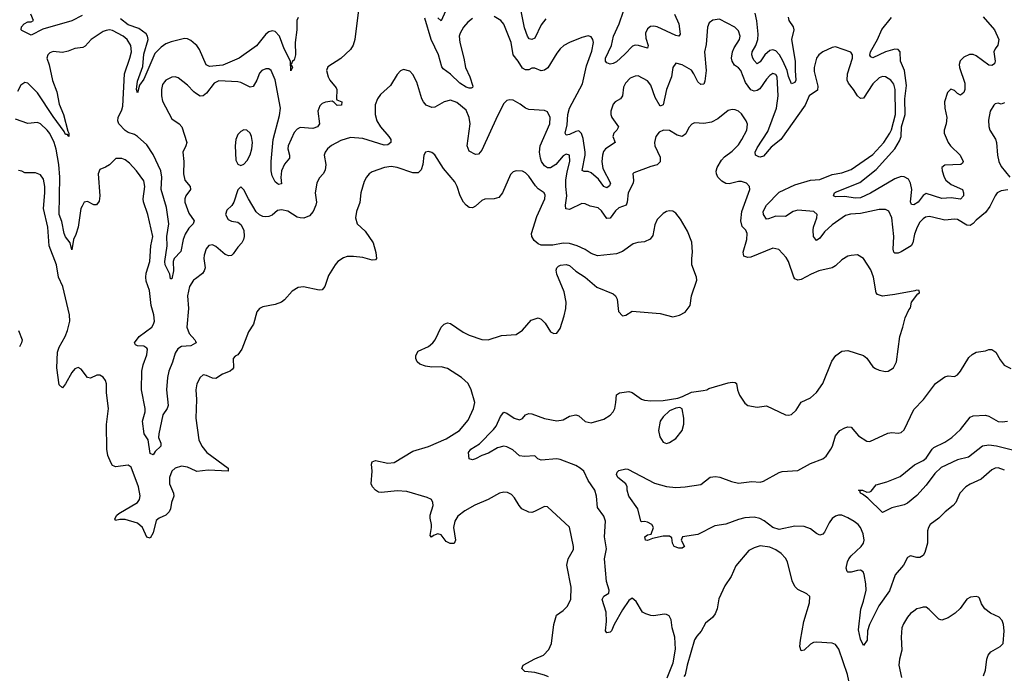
# Model space of a CAD drawing. Header units: inches. Extents: x 1694797 to 1849917, y 907313 to 1017959.
# Tile 406 of 656: x 1748877 to 1755169, y 984966 to 989156. Entities that reach past the tile are written whole.
import ezdxf

# ---------------------------------------------------------------- set-up
doc = ezdxf.new("R2010")
doc.units = ezdxf.units.IN
doc.header["$MEASUREMENT"] = 0
doc.layers.add('B7948', color=7, linetype='Continuous')
doc.layers.add('B7958', color=7, linetype='Continuous')

msp = doc.modelspace()

# ---------------------------------------------------------------- linework, layer by layer
at = {"layer": 'B7948', "color": 5}
for points, elevation in [([(1749276.9, 989183.1), (1749210, 989147.7), (1749024.5, 989095.5), (1748950, 989057.2), (1748890, 989086), (1748886, 989090), (1748888, 989110), (1748906, 989130), (1748930, 989142), (1748950, 989142), (1748966, 989150), (1748948, 989190)], 620), ([(1750000, 988998), (1749970, 989022.6), (1749950, 989033), (1749930, 989036.4), (1749845.4, 989014.6), (1749810, 989000.8), (1749780.2, 988979.8), (1749740.1, 988939.9), (1749670, 988776), (1749642, 988738), (1749630, 988688), (1749622.9, 988710), (1749630, 988762), (1749664.1, 988855.9), (1749670, 988935.5), (1749697.3, 989030), (1749694.8, 989050), (1749685.8, 989065.8), (1749638.3, 989098.3), (1749570, 989122.3), (1749520.4, 989160.4)], 620), ([(1750000, 988687), (1749990, 988694), (1749950, 988736.2), (1749890, 988783.6), (1749870, 988789.6), (1749850, 988788), (1749810.6, 988770), (1749801.4, 988758.6), (1749790, 988740.9), (1749782.4, 988710), (1749782.6, 988670), (1749790, 988635.5), (1749850, 988522.8), (1749895.3, 988490), (1749914, 988470), (1749944.9, 988370), (1749939.5, 988350), (1749918.8, 988310), (1749925, 988250), (1749923.8, 988170), (1749933.1, 988130), (1749965.4, 988090), (1749968.2, 988070), (1749938.5, 988030), (1749931.8, 988010), (1749932.5, 987990), (1749958.8, 987918.8), (1749991.6, 987870), (1749985.2, 987850), (1749957.1, 987822.9), (1749934, 987786), (1749921.2, 987750), (1749906.1, 987673.9), (1749864, 987630), (1749858.6, 987610), (1749859.6, 987550), (1749850, 987499), (1749840.2, 987500.2), (1749837, 987530), (1749806.8, 987590), (1749804.8, 987610), (1749819.4, 987710), (1749816.7, 987770), (1749830.5, 987850), (1749815.5, 987955.5), (1749781.9, 988070), (1749785.9, 988150), (1749779.9, 988190), (1749730, 988293.5), (1749690, 988355.2), (1749630, 988409.2), (1749610, 988422.2), (1749570, 988434.4), (1749550, 988446.6), (1749510, 988489.7), (1749503.4, 988510), (1749506.4, 988530), (1749530, 988578.6), (1749536.2, 988603.8), (1749547.1, 988810), (1749581.9, 988910), (1749590.9, 988950), (1749586.9, 988990), (1749564.4, 989030), (1749537.4, 989050), (1749470, 989085.5), (1749450, 989089.9), (1749430, 989087.4), (1749410, 989079.3), (1749334.6, 989030), (1749294.4, 988985.6), (1749281.4, 988978.6), (1749228.7, 988971.3), (1749185.8, 988954.2), (1749150, 988946.6), (1749090, 988951.5), (1749070, 988943.7), (1749056.3, 988930), (1749050.4, 988910), (1749066.4, 988866.4), (1749086.7, 988766.7), (1749114.7, 988694.7), (1749130, 988616.3), (1749156.9, 988550), (1749183.7, 988443.7), (1749191.2, 988430), (1749190, 988409.2), (1749182, 988422), (1749170, 988422.9), (1749162, 988442), (1749090, 988537.4), (1748990, 988687.9), (1748930, 988749), (1748910, 988754), (1748883.3, 988736.7), (1748863.5, 988696.5)], 640), ([(1750000, 987087.9), (1749970, 987072.2), (1749910, 987067.9), (1749886.9, 987053.1), (1749870, 987024.7), (1749853.6, 986966.4), (1749830.8, 986910), (1749822, 986870), (1749815.4, 986790), (1749826.2, 986690), (1749819.6, 986670), (1749791.1, 986630), (1749765.3, 986510), (1749764.8, 986484.8), (1749778, 986450), (1749779.5, 986430), (1749743.2, 986396.8), (1749730, 986375.6), (1749710, 986383.7), (1749698.4, 986470), (1749673.1, 986510), (1749662.4, 986590), (1749679, 986650), (1749679, 986670), (1749654.9, 986790), (1749657.5, 986910), (1749665.7, 986950), (1749690, 987013.4), (1749693.9, 987050), (1749690, 987057.2), (1749670, 987068.2), (1749630, 987072.1), (1749618, 987078), (1749609.8, 987090), (1749641, 987130), (1749720.5, 987190), (1749733.1, 987210), (1749738.2, 987230), (1749734.8, 987270), (1749717.5, 987330), (1749705.6, 987425.6), (1749685.3, 987485.3), (1749682.9, 987510), (1749685.1, 987534.9), (1749708.4, 987610), (1749715.1, 987710), (1749728.6, 987770), (1749696.1, 987910), (1749668.7, 987991.3), (1749665.8, 988010), (1749677.7, 988090), (1749670, 988125.2), (1749624.5, 988190), (1749578.9, 988238.9), (1749550, 988260.7), (1749530, 988269.5), (1749490.6, 988269.4), (1749450, 988228.7), (1749426.4, 988213.6), (1749390, 988199), (1749379.3, 988170), (1749389.2, 988030.8), (1749384.9, 987995.1), (1749368.2, 987971.8), (1749350, 987971.5), (1749310, 987993.3), (1749290, 987989.6), (1749275.3, 987964.7), (1749268.3, 987948.3), (1749250, 987829.2), (1749236.3, 987783.7), (1749220.4, 987750), (1749210, 987685.2), (1749199, 987730), (1749170, 987767.3), (1749160.3, 987790), (1749145.5, 987865.5), (1749129.2, 987910), (1749133, 988150), (1749126.5, 988230), (1749110, 988327.3), (1749097.6, 988370), (1749070, 988428.9), (1749053.5, 988450), (1749010, 988489.8), (1748990, 988498), (1748930, 988491.6), (1748850, 988519)], 660), ([(1750000, 986273.3), (1749950, 986295), (1749910, 986302.7), (1749870, 986289.7), (1749848.9, 986270), (1749833.4, 986230), (1749835.2, 986190), (1749859.7, 986130), (1749861.3, 986110), (1749847.1, 986070), (1749839.7, 986030), (1749831.2, 986010), (1749810.3, 985990), (1749767.7, 985970), (1749750, 985954.5), (1749730, 985876), (1749710, 985841.6), (1749690, 985849.6), (1749662, 985910), (1749630, 985938), (1749550, 985961), (1749517.7, 985962.3), (1749490, 985956), (1749484.8, 985964.8), (1749497.3, 985990), (1749510, 986000.7), (1749629.9, 986070.1), (1749642.9, 986090), (1749647.1, 986112.9), (1749635.8, 986170), (1749590, 986296.2), (1749570, 986309.7), (1749490, 986298.3), (1749481.4, 986301.4), (1749470, 986307.6), (1749461, 986321), (1749441.2, 986370), (1749434.8, 986410), (1749432.2, 986567.8), (1749445.6, 986670), (1749431.6, 986770), (1749431.5, 986828.5), (1749425.1, 986850), (1749410, 986871.5), (1749390, 986884.2), (1749370, 986883), (1749330, 986865.6), (1749310, 986869.5), (1749270, 986921.6), (1749250, 986933.6), (1749230, 986924.2), (1749210, 986901.6), (1749170, 986829.5), (1749150, 986803.7), (1749130, 986821.2), (1749115, 986930), (1749118.6, 987030), (1749130, 987063.1), (1749166.9, 987130), (1749183.4, 987170), (1749196.6, 987230), (1749195.8, 987270), (1749152.8, 987450), (1749124.3, 987510), (1749112.8, 987590), (1749064.9, 987710), (1749057.7, 987830), (1749029.8, 987950), (1749038.6, 988050), (1749037.8, 988090), (1749030, 988137.2), (1749010, 988163.7), (1748978, 988178), (1748910, 988176.2), (1748890, 988187.6), (1748870, 988191.3)], 680), ([(1750000, 987500.1), (1749988.6, 987491.4), (1749962.8, 987450), (1749950.2, 987390), (1749955, 987310), (1749944.3, 987190), (1749961.1, 987150), (1749997.3, 987110), (1750000, 987101.9)], 660), ([(1748869.2, 987170), (1748892.2, 987110), (1748889.2, 987090), (1748875.8, 987064.2)], 680)]:
    msp.add_lwpolyline(points, dxfattribs=dict(at, elevation=elevation))
at = {"layer": 'B7958', "color": 5}
for points, elevation in [([(1751044.9, 989235.1), (1751017.7, 989030), (1751007.9, 988992.1), (1750990, 988965.1), (1750930, 988906.6), (1750845.5, 988854.5), (1750837.1, 988830), (1750847.9, 988790), (1750858.5, 988770), (1750900.1, 988720.1), (1750904.1, 988710), (1750901.1, 988650), (1750903.2, 988643.2), (1750935.2, 988630), (1750932.6, 988610), (1750906.5, 988606.5), (1750887.4, 988627.4), (1750874, 988634), (1750831, 988629), (1750810, 988621), (1750794.4, 988605.6), (1750781.8, 988570), (1750792.1, 988490), (1750779.6, 988470), (1750750, 988461.3), (1750670, 988466.9), (1750650, 988457), (1750630, 988434.4), (1750593.7, 988350), (1750590.9, 988330), (1750600.7, 988290), (1750600.2, 988270), (1750568.7, 988231.3), (1750550.9, 988190), (1750546.7, 988146.7), (1750550, 988106), (1750530, 988102.8), (1750510, 988118.5), (1750490, 988156.9), (1750483.7, 988190), (1750483.7, 988250), (1750495.8, 988390), (1750537.4, 988542.6), (1750543.9, 988590), (1750510, 988772.3), (1750485.1, 988830), (1750470, 988841.3), (1750450, 988841.3), (1750424.4, 988830), (1750410, 988814), (1750392.9, 988770), (1750370, 988729.7), (1750350, 988724.5), (1750290, 988754.2), (1750270, 988758), (1750150, 988765.8), (1750119.6, 988750), (1750070, 988685.6), (1750050, 988669.6), (1750030, 988666), (1750000, 988687)], 640), ([(1751597.2, 989210), (1751570, 989148.3), (1751550, 989166.6)], 620), ([(1752239.3, 989160.7), (1752210, 989122), (1752170, 989038.5), (1752150, 989028.2), (1752132.5, 989032.5), (1752121.9, 989050), (1752103.9, 989103.9), (1752081, 989210)], 620), ([(1753061.6, 989190), (1753088.6, 989130), (1753097.6, 989062.4), (1753090.2, 989049.8), (1753070, 989054.8), (1752950, 989110.6), (1752930, 989114.7), (1752908.5, 989111.5), (1752890, 989098), (1752876.8, 989070), (1752877.8, 989037.8), (1752893.7, 988990), (1752890, 988973.2), (1752830.5, 988990.5), (1752810, 988992.2), (1752793.4, 988986.6), (1752744.7, 988935.3), (1752690, 988887.3), (1752670, 988875.2), (1752650, 988872), (1752630, 988879.9), (1752620.2, 988890), (1752619.9, 988910), (1752658.7, 988990), (1752670.8, 989050), (1752707, 989130), (1752735.4, 989210)], 620), ([(1753788.3, 989171.8), (1753792.8, 989150), (1753819.7, 989110), (1753824.8, 989090), (1753809.1, 989030), (1753833.1, 988890), (1753831.8, 988830), (1753836.6, 988770), (1753830, 988753.6), (1753810, 988744.7), (1753790, 988793.3), (1753781.6, 988830), (1753753.2, 988893.2), (1753731.9, 988931.9), (1753710, 988955.9), (1753690, 988963.9), (1753670, 988958.7), (1753638.6, 988930), (1753610, 988886.8), (1753590, 988874.2), (1753570, 988894.8), (1753563, 988910), (1753555.7, 988930), (1753558.5, 988950), (1753581.8, 988990), (1753595, 989030), (1753596.1, 989063.9), (1753587.8, 989147.8), (1753577.1, 989197.1)], 620), ([(1750655.7, 989170), (1750649, 989150), (1750647.5, 989090), (1750638.4, 989010), (1750639.7, 988930), (1750630, 988897.2), (1750621, 988890), (1750611, 988870), (1750621, 988850), (1750610, 988829), (1750607.7, 988890), (1750566.9, 988970), (1750537.3, 989050), (1750510, 989079.3), (1750490, 989083.8), (1750470, 989077.8), (1750450, 989063.5), (1750390, 988988.7), (1750280.3, 988910), (1750174.8, 988865.2), (1750090, 988856), (1750067.7, 988867.7), (1750026, 988966), (1750010, 988989.8), (1750000, 988998)], 620), ([(1751770, 989163.1), (1751740.5, 989139.5), (1751713.2, 989106.8), (1751691.3, 989070), (1751686.2, 989050), (1751689.4, 989010), (1751715.1, 988910), (1751725, 988850), (1751753.7, 988790), (1751773.2, 988730), (1751770, 988722), (1751761.3, 988718.7), (1751750, 988717.8), (1751730, 988725), (1751690, 988750.6), (1751630, 988808.4), (1751582.5, 988842.5), (1751573.8, 988853.8), (1751553.5, 988930), (1751506.5, 989030), (1751466.3, 989166.3)], 640), ([(1755192.3, 988067.7), (1755150, 988061.2), (1755124.6, 988050), (1755110.2, 988030), (1755077.3, 987962.7), (1755050, 987922.9), (1754990, 987875.3), (1754970, 987852.4), (1754950, 987839.8), (1754930, 987842.2), (1754870, 987879.4), (1754850, 987881.8), (1754790, 987874), (1754710, 987894.2), (1754690, 987897.1), (1754666.1, 987893.9), (1754650, 987883.5), (1754630, 987861), (1754611.8, 987830), (1754595.5, 987784.5), (1754584.5, 987730), (1754574, 987710), (1754510, 987673.1), (1754490, 987664.2), (1754470, 987663), (1754463.5, 987670), (1754458.4, 987690), (1754463.6, 987770), (1754450.4, 987890.4), (1754431.3, 987931.3), (1754410, 987941.7), (1754370, 987942.7), (1754250, 987917.4), (1754187, 987913), (1754155.1, 987904.9), (1754070, 987844.9), (1754019.5, 987800.5), (1753990, 987760.5), (1753970, 987744.5), (1753950, 987769.2), (1753947.2, 987810), (1753949.9, 987830.1), (1753971.3, 987888.7), (1753972.4, 987910), (1753951.5, 987930), (1753850, 987938), (1753819.6, 987930), (1753770, 987898.9), (1753710, 987900.2), (1753662, 987882), (1753650, 987881.5), (1753629.9, 987910), (1753629.2, 987930), (1753649.9, 987970), (1753730, 988053.5), (1753830, 988099.8), (1753930, 988130.8), (1753990, 988133.9), (1754070, 988165.6), (1754130, 988176.6), (1754190, 988198.5), (1754330, 988293.6), (1754399.6, 988370), (1754437.9, 988430), (1754448.4, 988451.6), (1754473.1, 988550), (1754471.4, 988710), (1754463.2, 988743.2), (1754444.7, 988770), (1754410.4, 988789.6), (1754390, 988792.3), (1754370, 988783.9), (1754330, 988745.4), (1754270, 988655.1), (1754250, 988651), (1754230, 988668.5), (1754206.1, 988710), (1754173.8, 988750), (1754165.4, 988770), (1754166.5, 988810), (1754198.3, 988910), (1754199.6, 988930), (1754187.6, 988947.6), (1754090, 988982), (1754070, 988977.6), (1754009.1, 988950.9), (1753983, 988930), (1753968.7, 988910), (1753953.4, 988850), (1753954.9, 988825.1), (1753976.8, 988730), (1753974.4, 988705.6), (1753922.5, 988670), (1753897.5, 988610), (1753740.9, 988390), (1753680, 988340), (1753630, 988284.4), (1753610, 988277.7), (1753600.1, 988280.1), (1753579.5, 988290), (1753578, 988310), (1753590, 988337.1), (1753657.9, 988442.1), (1753712.6, 988590), (1753723.4, 988670), (1753717.6, 988790), (1753710, 988805.7), (1753690, 988812.7), (1753670, 988798.7), (1753650, 988775.1), (1753606.4, 988713.6), (1753590, 988702.4), (1753570, 988699.1), (1753550, 988708), (1753514.5, 988754.5), (1753486.2, 988830), (1753470, 988848.4), (1753444.7, 988864.7), (1753429.1, 988890), (1753426.2, 988910), (1753433, 988950), (1753443.2, 988976.8), (1753476.5, 989030), (1753481.8, 989050), (1753470, 989085.1), (1753447, 989107), (1753350, 989158.5), (1753306.5, 989153.5), (1753284.1, 989135.9), (1753272.4, 989107.6), (1753263.1, 988996.9), (1753254.2, 988950), (1753263.1, 988830), (1753256.4, 988763.6), (1753250, 988743), (1753230, 988740.5), (1753210, 988758.9), (1753186.1, 988810), (1753170, 988833.2), (1753110, 988867.4), (1753070, 988876.9), (1753050, 988849.2), (1753042.5, 988790), (1753010.1, 988709.9), (1752990, 988612.3), (1752970, 988602), (1752938.4, 988658.4), (1752910, 988738.2), (1752890, 988764.4), (1752830, 988796), (1752810, 988794.8), (1752779.1, 988780.9), (1752747.6, 988750), (1752735, 988725), (1752730, 988669.6), (1752717.3, 988650), (1752683.1, 988630), (1752670, 988614.7), (1752655.6, 988570), (1752654.5, 988550), (1752660.6, 988530), (1752702.7, 988470), (1752693.4, 988450), (1752673.1, 988430), (1752666.5, 988410), (1752681.7, 988370), (1752620.7, 988330), (1752607.3, 988312.7), (1752600.8, 988290), (1752596.8, 988250), (1752603.9, 988203.9), (1752652.4, 988110), (1752646.3, 988093.7), (1752630, 988082), (1752610, 988088.6), (1752576.2, 988136.2), (1752530, 988178), (1752510, 988185.4), (1752484.5, 988184.5), (1752471.3, 988191.3), (1752489.9, 988290), (1752489.9, 988310), (1752477.3, 988397.3), (1752468.3, 988428.3), (1752450, 988445.3), (1752430, 988441.8), (1752390, 988422.6), (1752370, 988418.7), (1752363.1, 988430), (1752375.6, 988484.4), (1752380.4, 988550), (1752389.9, 988590), (1752473.9, 988746.1), (1752500, 988860), (1752534.1, 988954.1), (1752543, 989010), (1752539.6, 989030), (1752530, 989046), (1752510, 989051.8), (1752470, 989042.4), (1752390, 989010.9), (1752354.4, 988990), (1752330, 988969.6), (1752310, 988942.4), (1752252.4, 988847.6), (1752230, 988832.2), (1752210, 988829.8), (1752170, 988846.6), (1752150, 988846), (1752130, 988836.2), (1752110, 988835.2), (1752090, 988846.5), (1752063.4, 988890), (1752031.4, 988930), (1752018.5, 989010), (1751970, 989126.6), (1751951.6, 989150), (1751910, 989175.1)], 640), ([(1755034.7, 989174.7), (1755106.6, 989090), (1755134.7, 989030), (1755127.3, 988992.7), (1755110.2, 988969.8), (1755102, 988950), (1755110.2, 988890), (1755105.5, 988874.5), (1755090, 988862.7), (1755070, 988865.3), (1754990, 988923.7), (1754970, 988932.2), (1754946.3, 988933.7), (1754910, 988916.9), (1754886.9, 988893.1), (1754879.7, 988870), (1754882.5, 988850), (1754916.1, 988750), (1754917.2, 988710), (1754911.3, 988690), (1754890, 988673.6), (1754870, 988684.2), (1754850, 988702.4), (1754827.9, 988712.1), (1754806.5, 988690), (1754787.2, 988630), (1754789.2, 988590), (1754800.9, 988530), (1754796.8, 988490), (1754784.4, 988450), (1754785.5, 988430), (1754811.1, 988370), (1754825.2, 988350), (1754887.2, 988290), (1754906.4, 988250), (1754901.8, 988238.2), (1754890.6, 988229.4), (1754790, 988226.2), (1754770.3, 988210), (1754772.9, 988190), (1754784.2, 988150), (1754795.9, 988130), (1754830, 988101.4), (1754901.1, 988070), (1754909.1, 988050), (1754907.9, 988030), (1754890, 988009.1), (1754830, 988017), (1754770, 988012.7), (1754670, 988045.5), (1754650, 988031.9), (1754618.9, 987990), (1754590, 987971.5), (1754575.6, 987975.6), (1754570.6, 987990.6), (1754577.5, 988070), (1754570.3, 988110.3), (1754555.9, 988135.9), (1754530, 988152.3), (1754510, 988152.9), (1754470, 988139), (1754313.9, 988046.1), (1754250, 988016.4), (1754215.9, 988015.9), (1754150, 988025.7), (1754090, 988024.1), (1754078.7, 988030), (1754084.6, 988050), (1754090, 988054.3), (1754245, 988115), (1754350, 988199.2), (1754469.4, 988330), (1754498.4, 988381.6), (1754509.2, 988410), (1754512.8, 988470), (1754535, 988550), (1754534.3, 988650), (1754545, 988734.9), (1754531.9, 988830), (1754506.1, 988890), (1754503.4, 988950), (1754490, 988965), (1754470, 988967.1), (1754409.5, 988950.5), (1754330, 988912.4), (1754317.2, 988917.2), (1754309.9, 988929.9), (1754313.9, 988950), (1754358.3, 989030), (1754386.1, 989093.9), (1754449.2, 989170)], 620), ([(1753014.2, 984950), (1753054, 985046), (1753067.8, 985132.2), (1753063.1, 985210), (1753046.6, 985270), (1753040.1, 985320.1), (1753026.7, 985346.7), (1753010, 985355.1), (1752995.8, 985355.8), (1752930, 985346.9), (1752910, 985348.2), (1752878.2, 985358.2), (1752858, 985370), (1752816.6, 985436.6), (1752790, 985459), (1752770, 985444), (1752730, 985384.7), (1752676.5, 985290), (1752659.5, 985250), (1752650, 985241.3), (1752630, 985236.9), (1752621.5, 985250), (1752627.5, 985310), (1752623.9, 985370), (1752598.7, 985450), (1752610, 985471.8), (1752640.9, 985490), (1752645.1, 985510), (1752626.3, 985566.3), (1752614, 985710), (1752626.5, 985773.5), (1752615.2, 985850), (1752620.6, 985950), (1752610, 985982.4), (1752570, 986038), (1752563.6, 986110), (1752552.9, 986150), (1752510.6, 986210), (1752481.1, 986270), (1752459.3, 986290), (1752430, 986307.3), (1752330, 986345.8), (1752309.4, 986349.4), (1752210, 986341.4), (1752188.3, 986348.3), (1752168, 986368), (1752103.6, 986363.6), (1752070, 986368.5), (1752027.4, 986407.4), (1751990, 986426), (1751970, 986429.7), (1751930, 986420.5), (1751873.6, 986386.4), (1751829.3, 986370.7), (1751790, 986348.3), (1751770, 986342), (1751750, 986349.7), (1751744.5, 986390), (1751759.6, 986410), (1751815.8, 986444.2), (1751904.3, 986535.7), (1751921.5, 986558.5), (1751950, 986619.1), (1751970, 986647.7), (1751990, 986641.6), (1752036.3, 986610), (1752070, 986599.5), (1752090, 986606.4), (1752110, 986630.7), (1752130, 986639.3), (1752150, 986637), (1752230, 986606), (1752310, 986591.7), (1752350, 986599), (1752390, 986621.8), (1752430, 986631.5), (1752450, 986624.9), (1752490, 986587.1), (1752530, 986578.5), (1752610, 986602.8), (1752650, 986628.9), (1752669.7, 986650), (1752679.7, 986670), (1752687.4, 986710), (1752690, 986758), (1752710, 986770.8), (1752770, 986779.1), (1752790, 986773.4), (1752850, 986730.4), (1752870, 986724.9), (1752910, 986720.3), (1752990, 986722.6), (1753082.9, 986737.1), (1753112.9, 986747.1), (1753170, 986776), (1753244.9, 986784.9), (1753268, 986790), (1753280.5, 986799.5), (1753405.3, 986834.7), (1753430, 986839.3), (1753450, 986837.3), (1753458.8, 986830), (1753464.9, 986790), (1753476.7, 986756.7), (1753510, 986706), (1753530, 986690.7), (1753590, 986679.3), (1753650, 986687.7), (1753770, 986630.6), (1753790, 986627.7), (1753810, 986633.4), (1753840.1, 986659.9), (1753870, 986710.5), (1753930, 986739.1), (1753970, 986774), (1754009.7, 986830.3), (1754066.5, 986973.5), (1754092.3, 987010), (1754130, 987036.4), (1754170, 987041.3), (1754270, 987010.5), (1754290, 986993.4), (1754330, 986938), (1754345.7, 986925.7), (1754370, 986916.5), (1754410, 986907.6), (1754428, 986910), (1754461.6, 986930), (1754481.1, 986970), (1754500.5, 987130), (1754521.6, 987190), (1754535.1, 987250), (1754559, 987301), (1754570, 987314), (1754575.3, 987350), (1754617.2, 987402.8), (1754628, 987410), (1754626, 987426), (1754608, 987428), (1754597.3, 987422.7), (1754470, 987399.8), (1754390.2, 987389.8), (1754359.8, 987399.7), (1754349.6, 987410), (1754334.2, 987510), (1754316.6, 987556.6), (1754270, 987629.3), (1754230, 987652.3), (1754190, 987649.6), (1754170, 987643.6), (1754130, 987621.6), (1754090, 987583), (1754070, 987569.7), (1753984, 987550), (1753934.9, 987530), (1753870, 987495.3), (1753850, 987490.8), (1753830, 987499.1), (1753823.2, 987510), (1753790, 987609.4), (1753775.5, 987635.5), (1753727.7, 987687.7), (1753690, 987694.6), (1753550, 987638.4), (1753530, 987635.6), (1753505, 987645), (1753499.8, 987670), (1753523.5, 987750), (1753526.2, 987790), (1753516.9, 987810), (1753495, 987835), (1753484.4, 987870), (1753492.2, 987930), (1753542, 988070), (1753540.5, 988090), (1753522, 988110), (1753490, 988120.8), (1753470, 988121.2), (1753410, 988106.4), (1753390, 988108.7), (1753363.7, 988123.7), (1753339.3, 988150), (1753329.9, 988170), (1753328.6, 988188.6), (1753333.7, 988210), (1753361.8, 988258.2), (1753380.9, 988279.1), (1753430, 988316.1), (1753470, 988356.8), (1753492.7, 988390), (1753523.2, 988450), (1753528.7, 988488.7), (1753520.5, 988510), (1753490, 988553), (1753470, 988571.2), (1753450, 988580.5), (1753430, 988582.6), (1753405.4, 988574.6), (1753338.6, 988521.4), (1753299, 988501), (1753250, 988492.1), (1753190, 988495.8), (1753171.5, 988488.5), (1753153.8, 988466.2), (1753134.2, 988425.8), (1753110.7, 988409.3), (1753078, 988418), (1753030, 988447.6), (1752991.4, 988448.6), (1752963, 988437), (1752942, 988410), (1752933.1, 988370), (1752936.9, 988350), (1752970, 988276.3), (1752970, 988247.8), (1752951.8, 988228.2), (1752910, 988218.2), (1752802, 988178), (1752794.9, 988170), (1752800.2, 988130), (1752797.3, 988110), (1752764.6, 988050), (1752759.7, 987990), (1752751.7, 987970), (1752705.9, 987954.1), (1752685.2, 987934.8), (1752650, 987886.3), (1752630, 987884.4), (1752594, 987934), (1752572.8, 987952.8), (1752523.4, 987963.4), (1752490, 987978), (1752470, 987980.7), (1752390, 987942.3), (1752366.4, 987946.4), (1752364.9, 987970), (1752374.4, 988030), (1752367.2, 988090), (1752367.8, 988130), (1752375.7, 988184.3), (1752393.1, 988250), (1752390.5, 988290.5), (1752370, 988297.2), (1752350, 988286), (1752302.9, 988230), (1752270, 988209.9), (1752250, 988209.9), (1752230, 988221.6), (1752210.9, 988250), (1752204.7, 988270), (1752199.4, 988310), (1752202.1, 988350), (1752265.6, 988490), (1752268, 988530), (1752250, 988566.6), (1752230, 988576.2), (1752130, 988582), (1752110, 988589.7), (1752075.6, 988615.6), (1752030, 988640.5), (1752010, 988644.2), (1751990, 988639.5), (1751970, 988619.3), (1751930, 988541.5), (1751830, 988322.7), (1751810, 988295.3), (1751790, 988294), (1751750, 988315.1), (1751735.8, 988350), (1751756.4, 988490), (1751749.2, 988530), (1751730, 988576.4), (1751670, 988627.4), (1751630, 988641.7), (1751590, 988630.9), (1751530, 988595.6), (1751510, 988595.1), (1751474.7, 988610), (1751457.6, 988630), (1751447.8, 988650), (1751415.5, 988755.5), (1751390, 988805.2), (1751370, 988826), (1751330, 988837.2), (1751310, 988829.2), (1751290, 988805.2), (1751246, 988734), (1751182.7, 988677.2), (1751163.1, 988650), (1751149.1, 988610.9), (1751148.1, 988550), (1751159.7, 988510), (1751183.2, 988470), (1751236.8, 988410), (1751249.3, 988390), (1751248.2, 988370), (1751230, 988355.4), (1751206.8, 988353.2), (1751070, 988395.8), (1750990, 988402.7), (1750930, 988384.4), (1750870, 988351.1), (1750843.1, 988330), (1750828.7, 988310), (1750823.7, 988290), (1750834.3, 988230), (1750830, 988194), (1750816.4, 988170), (1750790, 988142), (1750776, 988110), (1750764.6, 988050), (1750772.9, 987990), (1750770.2, 987970), (1750752.8, 987930), (1750730, 987902.9), (1750692.4, 987887.6), (1750669.5, 987889.5), (1750650, 987894.5), (1750590, 987932.2), (1750550, 987941), (1750524.4, 987935.6), (1750490, 987907), (1750470, 987898.4), (1750450, 987895.6), (1750430, 987898.9), (1750408.8, 987908.8), (1750387.8, 987927.8), (1750338.7, 988010), (1750310, 988068.7), (1750290, 988088), (1750270, 988068.7), (1750244.9, 987990), (1750232.4, 987967.6), (1750200.9, 987939.1), (1750192.7, 987910), (1750210, 987879.5), (1750230, 987867.9), (1750270, 987861.3), (1750290, 987847.7), (1750308.5, 987810), (1750312.2, 987770), (1750308.1, 987751.9), (1750297.3, 987730), (1750270, 987701.2), (1750241.4, 987658.6), (1750230, 987649.5), (1750214.2, 987645.8), (1750190, 987655.8), (1750130, 987706.6), (1750110, 987715.8), (1750086.6, 987713.4), (1750068.3, 987691.7), (1750054.9, 987650), (1750053.6, 987630), (1750061.5, 987570), (1750056.5, 987550), (1750045.3, 987534.7), (1750000, 987500.1)], 660), ([(1755170, 988624.7), (1755150, 988615.6), (1755130, 988622), (1755110, 988617), (1755102, 988610), (1755079.3, 988570), (1755067.4, 988512.6), (1755070, 988472), (1755076.4, 988450), (1755112.3, 988392.3), (1755120.3, 988370), (1755125.5, 988290), (1755134, 988250), (1755150, 988217.6), (1755204.6, 988150)], 640), ([(1752256.4, 984956.4), (1752230, 984967.4), (1752170, 984983.9), (1752106, 984990), (1752085.1, 985010), (1752093.6, 985030), (1752168.8, 985071.2), (1752224.9, 985095.1), (1752257.6, 985130), (1752276.2, 985170), (1752289.7, 985289.7), (1752307, 985350), (1752350, 985379.6), (1752375.2, 985404.8), (1752399.5, 985450), (1752400.7, 985530), (1752372.6, 985670), (1752381.3, 985710), (1752415.6, 985770), (1752415.6, 985790), (1752390, 985912.7), (1752250, 986042), (1752230, 986044), (1752166.9, 986013.1), (1752150, 986007.3), (1752130, 986007.6), (1752087, 986030), (1752069.6, 986050), (1752040.1, 986100.1), (1752020.5, 986120.5), (1751994, 986134), (1751970, 986136.2), (1751944.2, 986130), (1751870.1, 986089.9), (1751786, 986054), (1751722.5, 986017.5), (1751677.4, 985982.6), (1751657.7, 985950), (1751648.2, 985910), (1751663.1, 985830), (1751652.5, 985807.5), (1751627.3, 985807.3), (1751601.7, 985821.7), (1751570, 985863.7), (1751550, 985869.4), (1751520.5, 985859.5), (1751509.3, 985849.3), (1751500.2, 985860.2), (1751509.4, 985910.6), (1751509.4, 985930), (1751499.8, 985970), (1751500.8, 985990), (1751519.2, 986050), (1751517.7, 986070), (1751508.5, 986088.5), (1751481.8, 986101.8), (1751350, 986139.8), (1751290, 986144.4), (1751190, 986133.7), (1751170, 986136.4), (1751150, 986148), (1751130.7, 986170), (1751122.7, 986190), (1751128.5, 986270), (1751125.4, 986314.6), (1751129.9, 986330.1), (1751150, 986338.5), (1751230, 986321.1), (1751270, 986326.9), (1751390, 986398.6), (1751490, 986429.1), (1751602.9, 986477.1), (1751686.6, 986530), (1751743.6, 986596.4), (1751777.4, 986670), (1751785.7, 986710), (1751762.3, 986790), (1751742.6, 986830), (1751699.7, 986870), (1751610, 986927.1), (1751570, 986936.4), (1751510, 986934.3), (1751470, 986940.5), (1751435.1, 986955.1), (1751417.2, 986970), (1751409.3, 986990), (1751409.5, 987010.5), (1751423.3, 987036.7), (1751490, 987067.2), (1751516.3, 987090), (1751531.1, 987110), (1751570, 987190.6), (1751590, 987210.4), (1751610, 987219.3), (1751630, 987214.9), (1751710, 987159.3), (1751750, 987138.7), (1751830, 987112.7), (1751870, 987110.4), (1751956.8, 987136.8), (1752050, 987144), (1752089.5, 987170.5), (1752144.8, 987235.2), (1752190, 987250.7), (1752210, 987242.8), (1752236.1, 987216.1), (1752270, 987161), (1752290, 987151), (1752310, 987151.3), (1752330, 987182), (1752356.2, 987263.8), (1752366.3, 987310), (1752368.2, 987350), (1752356.4, 987416.4), (1752309.2, 987530), (1752304.7, 987555.3), (1752308.7, 987570), (1752320.2, 987579.8), (1752334, 987586), (1752370, 987590.7), (1752390, 987584), (1752430, 987548), (1752490.8, 987510), (1752566.2, 987446.2), (1752670, 987404.7), (1752684.7, 987390), (1752694.8, 987370), (1752704, 987290), (1752730, 987264), (1752750, 987268), (1752790, 987293.4), (1752970, 987277.1), (1753050, 987257.1), (1753093.4, 987266.6), (1753130, 987286.8), (1753161.2, 987330), (1753169.4, 987390), (1753205.2, 987490), (1753202.7, 987510), (1753172, 987590), (1753171.6, 987630), (1753177.4, 987670), (1753173.3, 987733.3), (1753144.1, 987804.1), (1753100.1, 987880.1), (1753070, 987919.3), (1753050, 987932), (1753030, 987934), (1753010, 987929.4), (1752990, 987917), (1752950, 987879.3), (1752936.1, 987843.9), (1752922.8, 987777.2), (1752906.1, 987753.9), (1752870, 987736.9), (1752827.8, 987732.2), (1752797.1, 987722.9), (1752730, 987673.6), (1752690, 987659.7), (1752570, 987647.3), (1752530, 987662), (1752490, 987687), (1752439, 987710), (1752390, 987724.5), (1752350, 987726.6), (1752285.1, 987714.9), (1752210, 987714), (1752190, 987722.4), (1752164.4, 987744.4), (1752150.9, 987770), (1752148.7, 987790), (1752182.6, 987897.4), (1752232.1, 988010), (1752234, 988034), (1752229.4, 988050), (1752190, 988075.1), (1752173.2, 988093.2), (1752130, 988156.3), (1752110, 988176.9), (1752090, 988187.3), (1752050, 988189.5), (1752030, 988182.7), (1752013.8, 988166.2), (1751963.1, 988050), (1751939.7, 988020.3), (1751910, 988011.1), (1751850, 988009.6), (1751830, 987999.7), (1751790, 987964.2), (1751770, 987952.8), (1751750, 987956.4), (1751730, 987969.7), (1751713.3, 987990), (1751691.9, 988030), (1751673.5, 988090), (1751658.7, 988118.7), (1751585.4, 988205.4), (1751530, 988292.3), (1751510, 988306.6), (1751490, 988312.3), (1751470, 988309), (1751459.1, 988290), (1751454, 988230), (1751443.1, 988196.9), (1751422.9, 988177.1), (1751390, 988176.4), (1751289.2, 988210), (1751250, 988216.8), (1751208.1, 988211.9), (1751130, 988182.4), (1751110.2, 988169.8), (1751092.4, 988150), (1751078.5, 988121.5), (1751058, 988050), (1751051.7, 987988.3), (1751030.4, 987930), (1751022, 987890), (1751033, 987850), (1751084.9, 987804.9), (1751135.2, 987730), (1751152.7, 987667.2), (1751157.4, 987630), (1751150, 987622), (1751130, 987619.3), (1751070, 987635.4), (1751010, 987643.2), (1750970, 987641.6), (1750945.3, 987634.7), (1750910, 987611.2), (1750893.4, 987590), (1750850, 987520.9), (1750827.2, 987450), (1750810.2, 987429.8), (1750790, 987427.7), (1750690, 987447.6), (1750656.1, 987443.9), (1750619, 987421), (1750570, 987365.2), (1750550, 987349.4), (1750510, 987335.1), (1750430, 987320.9), (1750410.4, 987309.6), (1750392.3, 987287.7), (1750370.4, 987210), (1750339.9, 987160.1), (1750296.5, 987050), (1750270, 987014.5), (1750254.4, 987005.6), (1750242, 986990), (1750244.4, 986930), (1750237.8, 986922.2), (1750222, 986910), (1750172.7, 986890), (1750130, 986863.5), (1750110, 986864.2), (1750070, 986882), (1750050, 986885.2), (1750030.4, 986869.6), (1750010, 986828.7), (1750003.7, 986790), (1750007.9, 986727.9), (1750003.2, 986610), (1750021.1, 986470), (1750042, 986430), (1750074, 986390), (1750208.5, 986290), (1750210.3, 986270), (1750082.3, 986277.7), (1750010, 986269), (1750000, 986273.3)], 680), ([(1750000, 987101.9), (1750004, 987090), (1750000, 987087.9)], 660), ([(1755170, 986276), (1755130, 986290.9), (1755110, 986289.7), (1755090, 986279.7), (1755021.1, 986218.9), (1754950, 986186.6), (1754923.8, 986170), (1754884.4, 986130), (1754858.4, 986070), (1754843, 986050), (1754790.6, 986010), (1754750.3, 985969.7), (1754696.3, 985930), (1754683.8, 985910), (1754678.4, 985890), (1754679, 985810), (1754661.7, 985750), (1754650, 985731.8), (1754630, 985719.7), (1754610, 985718.9), (1754570, 985729.5), (1754550, 985719.3), (1754526, 985670), (1754471.8, 985608.2), (1754434.5, 985505.5), (1754367.3, 985410), (1754308.6, 985290), (1754295.9, 985250), (1754291.9, 985190), (1754270, 985157.2), (1754250, 985196.2), (1754237.5, 985257.5), (1754251.9, 985388.1), (1754270, 985440.5), (1754286.5, 985510), (1754285.3, 985550), (1754273.6, 985610), (1754266.5, 985626.5), (1754250, 985636.8), (1754230, 985636.4), (1754190, 985624.4), (1754170, 985625.6), (1754164.5, 985630), (1754158.3, 985650), (1754167.2, 985690), (1754176.5, 985710), (1754189.9, 985730.1), (1754254.5, 985790), (1754268.5, 985810), (1754273.5, 985830), (1754266.6, 985870), (1754250.8, 985910), (1754235.1, 985930), (1754210, 985949.7), (1754170, 985973), (1754130, 985989.6), (1754110, 985989.6), (1754090, 985982.4), (1754070, 985967.6), (1754050, 985940.7), (1754020.1, 985879.9), (1754010, 985868.3), (1753990, 985862.3), (1753970, 985872), (1753930, 985902.8), (1753890, 985916.5), (1753830, 985918.2), (1753730, 985897.3), (1753690, 985910.9), (1753634.1, 985954.1), (1753607.8, 985967.8), (1753570, 985975.5), (1753510, 985971.6), (1753470, 985961.9), (1753390, 985931.3), (1753318.5, 985921.5), (1753210, 985866.2), (1753113.4, 985850), (1753104.6, 985830), (1753124.9, 985790), (1753110, 985779.1), (1753090, 985779), (1753060.4, 985790), (1753048.2, 985810), (1753044.8, 985844.8), (1753030, 985854.4), (1752990, 985855.5), (1752919.9, 985840.1), (1752890, 985826.6), (1752875.3, 985830), (1752872.3, 985850), (1752890, 985863.8), (1752911.8, 985868.2), (1752927, 985910), (1752916, 985930), (1752890, 985945.1), (1752870, 985949.4), (1752850, 985946.6), (1752846.6, 985950), (1752826.9, 986030), (1752768.7, 986110), (1752758.5, 986150), (1752758.5, 986170), (1752749.8, 986189.8), (1752699.2, 986230), (1752691.2, 986250), (1752694.9, 986265.1), (1752705.7, 986274.3), (1752750, 986284.4), (1752762.4, 986282.4), (1752932.7, 986192.8), (1753010, 986171.7), (1753070, 986166), (1753130, 986170.3), (1753230, 986186), (1753290, 986233), (1753323.3, 986236.7), (1753352.1, 986232.1), (1753425.2, 986205.2), (1753470, 986194.6), (1753555.6, 986204.4), (1753610, 986200.9), (1753630, 986205.7), (1753730, 986261.1), (1753750, 986267.4), (1753850, 986274.6), (1753930, 986319.5), (1754010, 986348.8), (1754030, 986365.7), (1754060.4, 986410), (1754070.8, 986430), (1754090, 986495.3), (1754117.4, 986530), (1754150, 986547.7), (1754170, 986553.7), (1754190, 986550.6), (1754237, 986497), (1754290, 986462), (1754310, 986459.5), (1754425.9, 986514.1), (1754450, 986516.9), (1754490, 986512.7), (1754510, 986518.4), (1754530, 986534), (1754590, 986664.2), (1754652.5, 986727.5), (1754730, 986830.6), (1754790, 986874), (1754810, 986879.1), (1754850, 986874.4), (1754870, 986885.3), (1754890, 986910.5), (1754942.4, 986997.6), (1754963.3, 987016.7), (1754990, 987031.8), (1755050, 987040.4), (1755070, 987048), (1755090, 987047.7), (1755114, 987030), (1755141.7, 986981.7), (1755167.7, 986947.7), (1755210, 986926.4)], 640), ([(1755230, 986402.2), (1755119.6, 986430), (1755070, 986437.6), (1755030, 986430.4), (1754939.3, 986360.7), (1754870, 986343), (1754766.6, 986293.4), (1754725.4, 986254.6), (1754670, 986181.1), (1754610, 986114.3), (1754550, 986066.6), (1754530, 986055.1), (1754450, 986036.9), (1754390, 986006), (1754297.1, 986097.1), (1754263.8, 986123.8), (1754249.4, 986130), (1754245.6, 986145.6), (1754238, 986150), (1754262, 986150), (1754290, 986137.3), (1754310, 986138.8), (1754318, 986142), (1754350, 986182.8), (1754418, 986202), (1754503.3, 986236.7), (1754595.6, 986310), (1754650, 986338.2), (1754670, 986353.4), (1754708.2, 986411.8), (1754719, 986421), (1754790, 986456.8), (1754834.2, 986485.8), (1754890, 986535.9), (1754950, 986615.8), (1754970, 986623.1), (1755050, 986627.7), (1755070, 986622), (1755130, 986588.2), (1755155, 986585), (1755189.2, 986590.8)], 620), ([(1754175.6, 984930), (1754166.4, 984970), (1754112.6, 985132.6), (1754090, 985163.7), (1754070, 985172), (1753970, 985177.6), (1753950, 985175.1), (1753930, 985165.6), (1753890, 985126), (1753870, 985122), (1753863, 985150), (1753866, 985190), (1753888.1, 985310), (1753924.8, 985430), (1753926.6, 985470), (1753906.6, 985486.6), (1753850, 985514), (1753830, 985532.7), (1753813, 985570), (1753784, 985690), (1753770, 985714), (1753743.6, 985743.6), (1753710, 985767.1), (1753670, 985784.4), (1753610, 985793), (1753570, 985780.5), (1753537.5, 985762.5), (1753454.1, 985665.9), (1753423.6, 985596.4), (1753382.8, 985537.2), (1753345.3, 985454.7), (1753333.9, 985390), (1753321.5, 985358.5), (1753304.2, 985335.8), (1753260.1, 985299.9), (1753232.3, 985247.7), (1753204, 985216), (1753190, 985192), (1753141.6, 985030), (1753130, 984969.5), (1753121.8, 984958.2)], 660), ([(1755036.5, 984963.5), (1755050, 984998.8), (1755058.1, 985070), (1755066, 985094), (1755084.1, 985115.9), (1755143.5, 985150), (1755162, 985170), (1755168.2, 985250), (1755164.2, 985290), (1755155.4, 985315.4), (1755136.6, 985336.6), (1755082, 985362), (1755044, 985390), (1755022.5, 985422.5), (1755010, 985458), (1755004.7, 985464.7), (1754990, 985469.2), (1754953.7, 985466.3), (1754930, 985452.7), (1754888, 985392), (1754856.1, 985363.9), (1754810, 985332.7), (1754770, 985319.3), (1754750, 985323.7), (1754690, 985387.3), (1754670, 985400.7), (1754650, 985401.3), (1754630, 985395.8), (1754610, 985389.7), (1754590, 985376.3), (1754570, 985361.3), (1754550, 985337.6), (1754524.7, 985295.3), (1754514.9, 985270), (1754509, 985210), (1754514.2, 985125.8), (1754499.3, 985070), (1754495.5, 985030), (1754512.2, 984952.2)], 660)]:
    msp.add_lwpolyline(points, dxfattribs=dict(at, elevation=elevation))
at = {"layer": 'B7958', "color": 5, "elevation": 660}
for points in [[(1750310, 988451.8), (1750290, 988442), (1750270, 988421.2), (1750257.6, 988390), (1750254, 988350), (1750258.8, 988258.8), (1750270, 988232), (1750290, 988224.7), (1750310, 988231.3), (1750330, 988254.8), (1750350, 988291), (1750361.3, 988330), (1750365.1, 988370), (1750357.4, 988410), (1750349.7, 988429.7), (1750329.5, 988449.5)], [(1753096.4, 986676.4), (1753070, 986674), (1753030, 986656.2), (1752990, 986618.7), (1752968.9, 986590), (1752960.3, 986530), (1752968.5, 986490), (1752990, 986454.8), (1753010, 986447.3), (1753030, 986453.4), (1753070, 986479.1), (1753110, 986531), (1753120.5, 986570), (1753120.5, 986610), (1753110, 986668)]]:
    msp.add_lwpolyline(points, close=True, dxfattribs=at)

doc.saveas('drawing.dxf')
